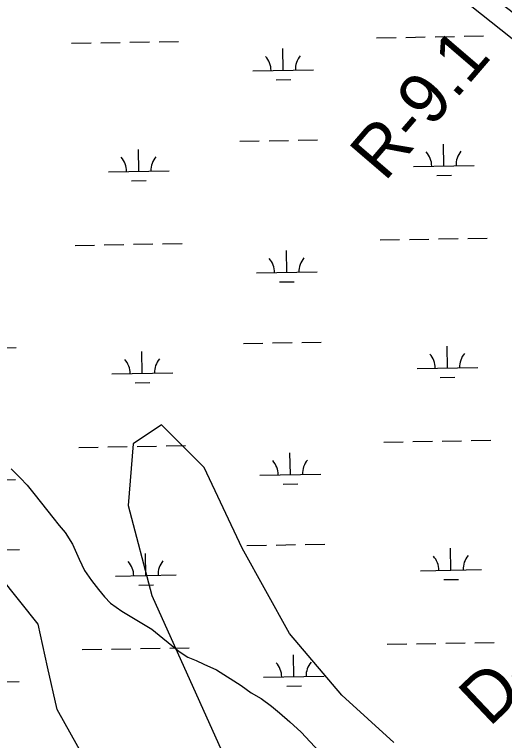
# Model space of a CAD drawing. Extents: x 3903937 to 3942190, y 260677 to 286651.
# Drawn here: x 3917570 to 3918375, y 280270 to 281464 of the extents above; entities that cross this region are included whole.
import ezdxf

# ---------------------------------------------------------------- set-up
doc = ezdxf.new("R2010")
doc.units = 0
for name, color, linetype in [('V-RIVR-EDGE', 7, 'Continuous'), ('V-RIVR-RANG-IDEN', 7, 'Continuous'), ('V-SITE-VEGE', 7, 'Continuous'), ('V-TOPO-SHOR', 7, 'Continuous'), ('V-WETL-SWMP', 7, 'Continuous')]:
    doc.layers.add(name, color=color, linetype=linetype)

msp = doc.modelspace()

# ---------------------------------------------------------------- linework, layer by layer
at = {"layer": 'V-RIVR-EDGE'}
msp.add_spline([(3921377.285750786, 279062.17132995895), (3921266.2900951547, 279148.8885618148), (3921205.6991503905, 279194.68793929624), (3921163.0357089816, 279223.9314465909), (3921117.4728940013, 279259.00972577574), (3921068.9986971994, 279295.06647106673), (3920989.5065862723, 279356.45285922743), (3920904.191711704, 279419.79617960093), (3920848.4558718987, 279465.0979182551), (3920819.382881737, 279491.3940189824), (3920764.607495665, 279532.32268078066), (3920724.865042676, 279564.47276659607), (3920717.6046004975, 279574.20339053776), (3920711.7842385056, 279577.1315839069), (3920707.9063988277, 279580.0549739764), (3920703.060900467, 279584.4376574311), (3920697.7333740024, 279590.2784334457), (3920694.348369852, 279596.11440616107), (3920679.8094731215, 279608.2911953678), (3920653.6334548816, 279627.7812630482), (3920647.8190970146, 279633.13760930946), (3920617.2904159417, 279659.92294309), (3920603.231145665, 279669.6703785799), (3920586.2604935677, 279680.3962801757), (3920572.190415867, 279685.7730404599), (3920561.5269571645, 279694.05517844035), (3920554.730530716, 279695.04325114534), (3920536.3137943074, 279710.1434304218), (3920503.838988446, 279735.476675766), (3920470.406130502, 279766.1542591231), (3920409.851210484, 279826.52255395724), (3920360.4345723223, 279874.23683477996), (3920304.228712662, 279925.85297177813), (3920246.097142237, 279984.2727401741), (3920184.079326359, 280042.21648459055), (3920087.1813674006, 280134.726459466), (3920077.0023384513, 280142.521766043), (3920067.7957714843, 280150.80030154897), (3920023.21382426, 280189.7612237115), (3919970.3941695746, 280236.0270185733), (3919916.1236272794, 280284.7245688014), (3919868.636302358, 280327.092109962), (3919856.0375262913, 280338.2928347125), (3919841.011798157, 280349.98519416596), (3919835.1926369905, 280353.3990181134), (3919829.3830824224, 280360.697886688), (3919822.116636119, 280368.00035773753), (3919811.450775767, 280375.31123456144), (3919804.660353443, 280378.72746015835), (3919792.5424046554, 280387.98446177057), (3919778.977170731, 280401.1301104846), (3919755.2305062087, 280421.0998046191), (3919718.8754590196, 280448.38517887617), (3919686.8826812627, 280472.260331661), (3919581.7362074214, 280567.70450403), (3919547.8177188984, 280598.38328821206), (3919513.889623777, 280625.1770277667), (3919481.895645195, 280648.5665499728), (3919448.923200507, 280669.04469035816), (3919419.8273946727, 280686.1138100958), (3919392.6801152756, 280705.6062794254), (3919362.1406267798, 280728.02093800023), (3919330.1502506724, 280752.8673519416), (3919280.7168009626, 280793.7828046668), (3919246.787505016, 280820.09091364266), (3919120.7553138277, 280914.1298297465), (3919044.1625764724, 280969.6814460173), (3918969.0303333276, 281026.6863515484), (3918955.4578944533, 281036.9182167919), (3918936.5495233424, 281049.5914440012), (3918911.831597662, 281069.5635397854), (3918858.9891273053, 281106.6023536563), (3918831.8430487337, 281126.5804535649), (3918795.982037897, 281157.26404104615), (3918776.5868353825, 281169.4528385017), (3918764.9509146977, 281177.2517475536), (3918748.964732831, 281193.31718386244), (3918725.697694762, 281210.8575242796), (3918705.3360343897, 281224.99124569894), (3918662.680998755, 281257.63416704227), (3918621.472047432, 281285.9028107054), (3918549.7260092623, 281337.55737409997), (3918525.0068827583, 281357.04383930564), (3918475.5674289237, 281395.53113913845), (3918463.4554842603, 281407.2162936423), (3918446.972864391, 281418.9122555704), (3918411.11065273, 281449.1102124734), (3918340.8287112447, 281503.67495686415), (3918290.908430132, 281544.1059798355), (3918205.122334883, 281613.2780679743), (3918154.721226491, 281655.6528140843), (3918107.7099255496, 281694.13410979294), (3918054.8806642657, 281736.51486002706), (3917982.661003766, 281793.0269300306), (3917905.1066118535, 281852.46599257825), (3917811.0744033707, 281925.5435393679), (3917735.93855775, 281981.091553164), (3917707.8248204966, 282002.5289464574), (3917655.96201707, 282042.9647727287), (3917607.503430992, 282085.334715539), (3917579.8861317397, 282111.14158321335), (3917553.722121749, 282135.48795667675), (3917491.7115108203, 282196.3454845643), (3917440.848788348, 282248.43404306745), (3917425.1093069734, 282263.7838107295)], degree=3, dxfattribs=at)
at = {"layer": 'V-SITE-VEGE'}
for p, q in [((3917405.489, 282209.95), (3918685.173, 281187.253)), ((3917811.2430000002, 280789.101), (3917764.4250000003, 280757.873)), ((3917881.469, 280718.841), (3917811.2430000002, 280789.101)), ((3917764.4250000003, 280757.873), (3917756.622, 280656.385)), ((3917943.894, 280586.12200000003), (3917881.469, 280718.841)), ((3917756.622, 280656.385), (3917795.637, 280508.054)), ((3918021.9220000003, 280445.601), (3917943.894, 280586.12200000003)), ((3917608.366, 280461.21199999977), (3917545.943, 280539.282)), ((3917795.637, 280508.054), (3917936.091, 280195.779)), ((3917623.971, 280390.95199999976), (3917608.366, 280461.21199999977)), ((3918107.754, 280344.11), (3918021.9220000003, 280445.601)), ((3917639.577, 280320.69099999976), (3917623.971, 280390.95199999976)), ((3918193.59, 280266.042), (3918107.754, 280344.11)), ((3917709.8030000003, 280195.779), (3917639.577, 280320.69099999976))]:
    msp.add_line(p, q, dxfattribs=at)
at = {"layer": 'V-TOPO-SHOR'}
for points in [[(3917563.832, 280716.653), (3917578.551, 280701.914), (3917590.089, 280689.759), (3917603.627, 280673.197), (3917632.714, 280636.359), (3917642.862, 280623.537), (3917652.5640000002, 280611.64), (3917664.682, 280592.571), (3917675.784, 280567.766), (3917684.4590000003, 280549.442), (3917695.932, 280533.14400000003), (3917707.6550000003, 280518.22500000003), (3917717.579, 280505.865), (3917727.539, 280495.576), (3917746.1920000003, 280482.153)], [(3917746.1920000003, 280482.153), (3917795.188, 280452.586), (3917840.394, 280416.177), (3917854.509, 280406.74), (3917868.2260000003, 280401.222), (3917881.018, 280395.261), (3917901.809, 280385.946), (3917942.585, 280360.195), (3917958.9590000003, 280348.191), (3917975.14, 280338.49), (3917992.427, 280326.012), (3918005.6, 280315.21), (3918022.617, 280300.203), (3918041.208, 280283.10000000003), (3918070.378, 280251.32300000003)]]:
    msp.add_lwpolyline(points, dxfattribs=at)
at = {"layer": 'V-WETL-SWMP'}
for p, q in [((3917759.317040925, 281418.7071582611), (3917791.3120849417, 281419.270326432)), ((3917807.30960695, 281419.55191051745), (3917839.3046509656, 281420.11507868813)), ((3918165.1621761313, 281425.85073532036), (3918197.157220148, 281426.41390349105)), ((3918213.154742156, 281426.69548757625), (3918245.149786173, 281427.2586557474)), ((3918261.147308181, 281427.54023983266), (3918293.1423521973, 281428.1034080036)), ((3918309.1398742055, 281428.38499208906), (3918341.1349182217, 281428.94816025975)), ((3917663.3319088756, 281417.01765374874), (3917695.3269528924, 281417.58082191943)), ((3917711.3244749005, 281417.8624060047), (3917743.3195189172, 281418.42557417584)), ((3918011.4871272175, 281372.3959285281), (3918010.853563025, 281408.3903530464)), ((3917961.4948709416, 281371.51597826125), (3918061.479383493, 281373.2758787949)), ((3917999.7605559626, 281356.75613033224), (3918023.7568389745, 281357.1785064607)), ((3917940.121984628, 281255.689898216), (3917972.117028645, 281256.2530663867)), ((3917988.1145506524, 281256.5346504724), (3918020.1095946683, 281257.0978186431)), ((3918036.107116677, 281257.3794027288), (3918068.102160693, 281257.94257089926)), ((3917773.900980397, 281206.3269288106), (3917773.2674162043, 281242.3213533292)), ((3918275.7312476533, 281215.1600103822), (3918275.0976834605, 281251.1544349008)), ((3918225.7389913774, 281214.2800601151), (3918325.723503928, 281216.0399606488)), ((3917723.9087241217, 281205.44697854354), (3917823.8932366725, 281207.2068790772)), ((3918264.0046763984, 281199.5202121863), (3918288.00095941, 281199.94258831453)), ((3917762.1744091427, 281190.68713061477), (3917786.170692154, 281191.10950674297)), ((3917669.186657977, 281084.39417661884), (3917701.181701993, 281084.9573447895)), ((3917717.1792240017, 281085.2389288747), (3917749.174268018, 281085.80209704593)), ((3917765.1717900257, 281086.08368113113), (3917797.1668340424, 281086.64684930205)), ((3917813.1643560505, 281086.92843338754), (3917845.159400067, 281087.4916015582)), ((3918171.0169252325, 281093.2272581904), (3918203.0119692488, 281093.7904263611)), ((3918219.0094912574, 281094.07201044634), (3918251.0045352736, 281094.6351786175)), ((3918267.002057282, 281094.9167627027), (3918298.9971012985, 281095.4799308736)), ((3918314.994623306, 281095.7615149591), (3918346.9896673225, 281096.3246831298)), ((3918017.341876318, 281039.77245139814), (3918016.7083121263, 281075.7668759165)), ((3917967.349620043, 281038.8925011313), (3918067.334132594, 281040.652401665)), ((3918005.6153050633, 281024.1326532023), (3918029.6115880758, 281024.5550293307)), ((3917945.9767337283, 280923.0664210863), (3917977.9717777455, 280923.629589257)), ((3917993.969299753, 280923.9111733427), (3918025.9643437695, 280924.4743415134)), ((3918041.961865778, 280924.7559255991), (3918073.956909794, 280925.31909376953)), ((3918281.585996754, 280882.5365332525), (3918280.9524325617, 280918.53095777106)), ((3917540.1315985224, 280915.92284402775), (3917572.1266425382, 280916.4860121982)), ((3917779.755729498, 280873.7034516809), (3917779.1221653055, 280909.6978761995)), ((3918231.5937404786, 280881.6565829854), (3918331.5782530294, 280883.4164835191)), ((3917729.763473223, 280872.8235014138), (3917829.7479857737, 280874.5834019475)), ((3917768.0291582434, 280858.0636534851), (3917792.025441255, 280858.48602961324)), ((3918269.859425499, 280866.89673505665), (3918293.855708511, 280867.31911118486)), ((3918224.8642403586, 280761.4485333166), (3918256.8592843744, 280762.01170148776)), ((3918272.8568063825, 280762.293285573), (3918304.8518503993, 280762.85645374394)), ((3918320.849372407, 280763.1380378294), (3918352.8444164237, 280763.7012060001)), ((3917675.041407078, 280751.7706994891), (3917707.036451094, 280752.3338676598)), ((3917723.0339731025, 280752.61545174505), (3917755.0290171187, 280753.1786199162)), ((3917771.026539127, 280753.46020400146), (3917803.021583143, 280754.0233721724)), ((3917819.0191051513, 280754.3049562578), (3917851.014149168, 280754.8681244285)), ((3918176.8716743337, 280760.6037810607), (3918208.8667183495, 280761.1669492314)), ((3918023.196625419, 280707.14897426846), (3918022.563061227, 280743.1433987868)), ((3917973.2043691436, 280706.2690240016), (3918073.188881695, 280708.02892453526)), ((3917471.374101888, 280697.4359424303), (3917571.358614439, 280699.19584296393)), ((3918011.470054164, 280691.5091760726), (3918035.4663371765, 280691.93155220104)), ((3917545.986347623, 280583.29936689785), (3917577.98139164, 280583.8625350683)), ((3917951.83148283, 280590.44294395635), (3917983.8265268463, 280591.0061121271)), ((3917999.8240488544, 280591.28769621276), (3918031.8190928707, 280591.85086438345)), ((3918047.816614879, 280592.1324484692), (3918079.8116588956, 280592.6956166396)), ((3918287.4407458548, 280549.91305612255), (3918286.8071816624, 280585.90748064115)), ((3917785.610478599, 280541.079974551), (3917784.9769144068, 280577.07439906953)), ((3918237.4484895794, 280549.03310585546), (3918337.4330021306, 280550.79300638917)), ((3917735.6182223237, 280540.2000242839), (3917835.602734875, 280541.95992481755)), ((3917773.883907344, 280525.4401763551), (3917797.880190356, 280525.86255248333)), ((3918275.7141746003, 280534.2732579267), (3918299.7104576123, 280534.6956340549)), ((3918182.7264234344, 280427.98030393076), (3918214.721467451, 280428.54347210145)), ((3918230.7189894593, 280428.8250561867), (3918262.714033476, 280429.38822435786)), ((3918278.7115554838, 280429.66980844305), (3918310.7065995, 280430.23297661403)), ((3918326.7041215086, 280430.51456069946), (3918358.6991655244, 280431.07772887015)), ((3917680.896156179, 280419.1472223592), (3917712.8912001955, 280419.7103905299)), ((3917728.888722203, 280419.9919746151), (3917760.88376622, 280420.5551427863)), ((3917776.881288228, 280420.8367268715), (3917808.8763322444, 280421.3998950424)), ((3917824.873854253, 280421.6814791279), (3917856.868898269, 280422.2446472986)), ((3918029.05137452, 280374.5254971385), (3918028.4178103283, 280410.5199216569)), ((3917979.059118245, 280373.64554687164), (3918079.043630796, 280375.40544740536)), ((3917477.228850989, 280364.8124653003), (3917577.2133635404, 280366.572365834)), ((3918017.3248032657, 280358.88569894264), (3918041.3210862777, 280359.3080750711))]:
    msp.add_line(p, q, dxfattribs=at)
for centre, radius, start, end in [((3917956.2443907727, 281371.898437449), 35.24628790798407, 0.23658072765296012, 41.78023906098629), ((3918066.713151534, 281373.8428789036), 35.24628790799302, 140.23657772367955, 181.78023605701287), ((3917718.658243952, 281205.8294377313), 35.24628790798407, 0.23658072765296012, 41.78023906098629), ((3917829.127004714, 281207.77387918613), 35.24628790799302, 140.23657772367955, 181.78023605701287), ((3918220.4885112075, 281214.66251930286), 35.24628790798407, 0.23658072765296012, 41.78023906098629), ((3918330.95727197, 281216.60696075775), 35.24628790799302, 140.23657772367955, 181.78023605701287), ((3917962.0991398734, 281039.27496031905), 35.24628790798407, 0.23658072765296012, 41.78023906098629), ((3918072.5679006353, 281041.2194017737), 35.24628790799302, 140.23657772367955, 181.78023605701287), ((3918226.3432603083, 280882.0390421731), 35.24628790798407, 0.23658072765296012, 41.78023906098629), ((3918336.8120210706, 280883.983483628), 35.24628790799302, 140.23657772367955, 181.78023605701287), ((3917724.5129930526, 280873.20596060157), 35.24628790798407, 0.23658072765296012, 41.78023906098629), ((3917834.981753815, 280875.15040205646), 35.24628790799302, 140.23657772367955, 181.78023605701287), ((3917967.953888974, 280706.6514831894), 35.24628790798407, 0.23658072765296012, 41.78023906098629), ((3918078.4226497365, 280708.595924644), 35.24628790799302, 140.23657772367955, 181.78023605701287), ((3918232.19800941, 280549.4155650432), 35.24628790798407, 0.23658072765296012, 41.78023906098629), ((3918342.6667701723, 280551.3600064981), 35.24628790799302, 140.23657772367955, 181.78023605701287), ((3917730.3677421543, 280540.58248347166), 35.24628790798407, 0.23658072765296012, 41.78023906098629), ((3917840.8365029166, 280542.5269249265), 35.24628790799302, 140.23657772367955, 181.78023605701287), ((3917973.8086380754, 280374.0280060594), 35.24628790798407, 0.23658072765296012, 41.78023906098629), ((3918084.2773988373, 280375.97244751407), 35.24628790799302, 140.23657772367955, 181.78023605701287)]:
    msp.add_arc(centre, radius, start, end, dxfattribs=at)

# ---------------------------------------------------------------- texts
at = {"layer": 'V-RIVR-RANG-IDEN'}
for s, height, rotation, p in [('R-9.1', 82.99999799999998, 49.335332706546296, (3918178.3610654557, 281187.717200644)), ('D-300', 83.0000000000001, 43.500859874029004, (3918350.3869178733, 280290.49531888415))]:
    msp.add_text(s, height=height, rotation=rotation, dxfattribs=at).set_placement(p)

doc.saveas('drawing.dxf')
